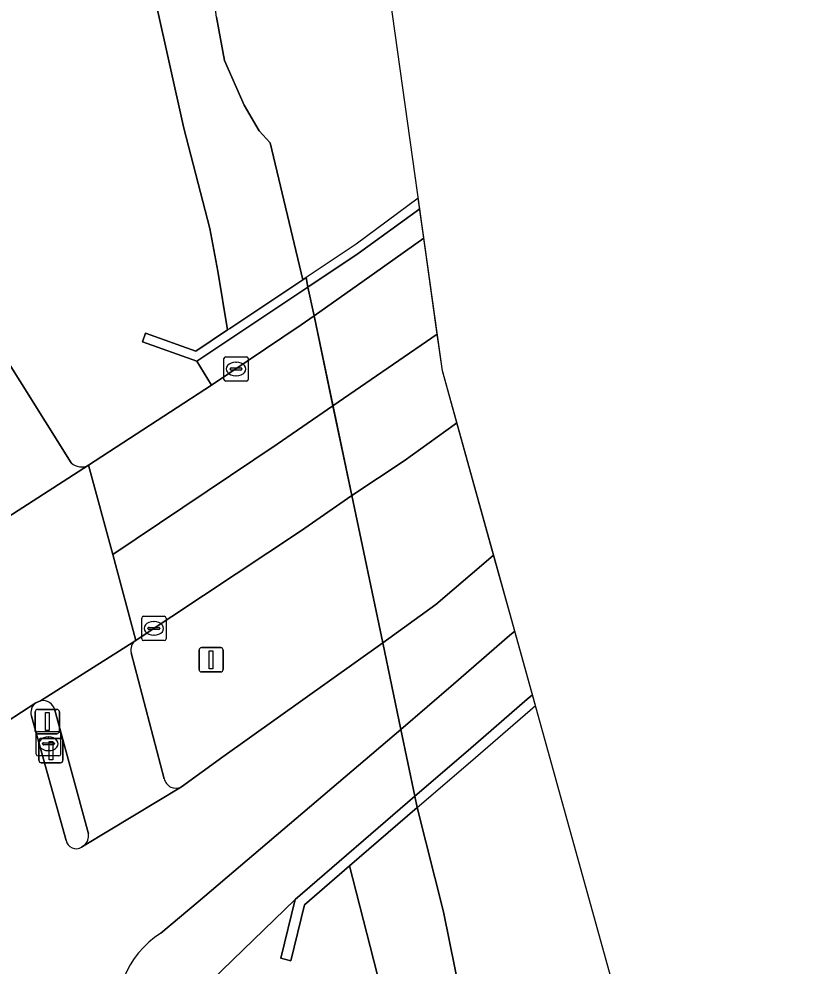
# Model space of a CAD drawing. Extents: x 158031 to 159244, y 380104 to 381214.
# Drawn here: x 159045.92 to 159078.46, y 381112.53 to 381151.44 of the extents above; entities that cross this region are included whole.
import ezdxf

# ---------------------------------------------------------------- set-up
doc = ezdxf.new("R2010")
doc.units = 0
for name, color, linetype in [('IMGEO_Berm_groen', 7, 'Continuous'), ('IMGEO_Berm_open', 7, 'Continuous'), ('IMGEO_Brandkraan', 7, 'Continuous'), ('IMGEO_Dek', 7, 'Continuous'), ('IMGEO_Drukknoppaal', 7, 'Continuous'), ('IMGEO_Fietspad_gesloten', 7, 'Continuous'), ('IMGEO_Groenvoorziening', 7, 'Continuous'), ('IMGEO_Kolk', 7, 'Continuous'), ('IMGEO_Lichtmast', 7, 'Continuous'), ('IMGEO_Muur', 7, 'Continuous'), ('IMGEO_Oever', 7, 'Continuous'), ('IMGEO_Rijbaan_regionaal_gesloten', 7, 'Continuous'), ('IMGEO_Verkeerseiland_gesloten', 7, 'Continuous'), ('IMGEO_Verkeersregelinstallatiepaal', 7, 'Continuous'), ('IMGEO_Voetpad_gesloten', 7, 'Continuous'), ('IMGEO_Voetpad_open', 7, 'Continuous'), ('IMGEO_Waterloop', 7, 'Continuous')]:
    doc.layers.add(name, color=color, linetype=linetype)

msp = doc.modelspace()

# ---------------------------------------------------------------- linework, layer by layer
at = {"layer": 'IMGEO_Berm_groen'}
for points in [[(159048.78, 381133.1), (159053.831, 381136.397), (159053.232, 381137.381), (159051.001, 381138.178), (159051.125, 381138.526), (159053.181, 381137.792), (159054.488, 381138.664), (159054.087, 381141.073), (159053.76, 381142.825), (159052.69, 381146.959), (159050.987, 381154.652), (159050.224, 381160.975), (159048.599, 381170.091)], [(159041.799, 381150.436), (159043.231, 381144.526), (159044.884, 381138.26), (159048.07, 381133.196)], [(159059.592, 381131.864), (159057.489, 381130.394), (159050.857, 381125.995), (159050.725, 381125.907)], [(159052.592, 381119.887), (159054.291, 381121.116), (159060.865, 381125.804), (159059.592, 381131.864)], [(159050.53, 381125.396), (159051.885, 381120.223)]]:
    msp.add_lwpolyline(points, dxfattribs=at)
for centre, radius, start, end in [((159048.498, 381133.69), 0.654, 229.0624, 295.537), ((159050.987, 381125.514), 0.472, 123.6752, 194.5506), ((159052.368, 381120.327), 0.494, 192.1855, 296.9759)]:
    msp.add_arc(centre, radius, start, end, dxfattribs=at)
at = {"layer": 'IMGEO_Berm_open'}
for points in [[(159062.552, 381142.434), (159062.383, 381143.639), (159059.858, 381141.804), (159057.795, 381140.427), (159058.043, 381139.241), (159060.102, 381140.699)], [(159057.514, 381138.866), (159058.043, 381139.241), (159057.795, 381140.427), (159053.232, 381137.381), (159053.831, 381136.397)], [(159065.419, 381129.41), (159063.91, 381134.842), (159063.798, 381134.761), (159061.741, 381133.279), (159059.592, 381131.864), (159060.865, 381125.804), (159063.043, 381127.385), (159065.203, 381129.226)]]:
    msp.add_lwpolyline(points, close=True, dxfattribs=at)
at = {"layer": 'IMGEO_Brandkraan'}
for p, q in [((159046.634, 381121.232), (159046.634, 381122.084)), ((159046.709, 381122.158), (159047.561, 381122.158)), ((159047.122, 381121.938), (159047.147, 381121.938)), ((159047.635, 381122.084), (159047.635, 381121.232)), ((159046.893, 381121.652), (159046.893, 381121.664)), ((159047.331, 381121.615), (159046.933, 381121.615)), ((159046.936, 381121.701), (159047.334, 381121.701)), ((159047.377, 381121.664), (159047.377, 381121.652)), ((159047.561, 381121.158), (159046.709, 381121.158)), ((159047.145, 381121.378), (159047.12, 381121.378))]:
    msp.add_line(p, q, dxfattribs=at)
for points in [[(159046.634, 381121.232), (159046.634, 381122.084)], [(159046.709, 381122.158), (159047.561, 381122.158)], [(159047.635, 381122.084), (159047.635, 381121.232)], [(159047.561, 381121.158), (159046.709, 381121.158)]]:
    msp.add_lwpolyline(points, dxfattribs=at)
for centre, radius, start, end in [((159046.711, 381122.082), 0.0765, 91.552, 178.448), ((159046.711, 381122.082), 0.0765, 91.552, 178.448), ((159047.559, 381122.082), 0.0765, 1.552, 88.448), ((159047.559, 381122.082), 0.0765, 1.552, 88.448), ((159046.933, 381121.661), 0.0403, 85.8775, 175.7526), ((159046.93, 381121.651), 0.0366, 178.938, 274.7102), ((159047.334, 381121.658), 0.043, 264.8664, 352.4533), ((159047.338, 381121.663), 0.0386, 1.7309, 96.639), ((159046.711, 381121.234), 0.0765, 181.552, 268.448), ((159046.711, 381121.234), 0.0765, 181.552, 268.448), ((159047.559, 381121.234), 0.0765, 271.552, 358.448), ((159047.559, 381121.234), 0.0765, 271.552, 358.448)]:
    msp.add_arc(centre, radius, start, end, dxfattribs=at)
for centre, major_axis, ratio, start_param, end_param in [((159047.121, 381121.658), (-0.387, 0.002), 0.722429, 4.712389, 7.853982), ((159047.146, 381121.658), (-0.39, 0.002), 0.717154, 1.570796, 4.712389)]:
    msp.add_ellipse(centre, major_axis=major_axis, ratio=ratio, start_param=start_param, end_param=end_param, dxfattribs=at)
at = {"layer": 'IMGEO_Dek'}
msp.add_lwpolyline([(159067.137, 381123.226), (159063.316, 381136.982), (159062.323, 381144.073), (159059.773, 381142.191), (159057.713, 381140.817), (159057.795, 381140.427), (159058.043, 381139.241), (159059.592, 381131.864), (159060.865, 381125.804), (159061.611, 381122.248), (159062.187, 381119.504), (159062.285, 381119.037), (159064.47, 381120.923), (159066.925, 381123.043)], close=True, dxfattribs=at)
at = {"layer": 'IMGEO_Drukknoppaal'}
for p, q in [((159046.741, 381120.979), (159046.741, 381121.779)), ((159046.741, 381121.779), (159046.741, 381120.979)), ((159046.841, 381121.879), (159047.631, 381121.879)), ((159047.631, 381121.879), (159046.841, 381121.879)), ((159047.731, 381121.779), (159047.731, 381120.979)), ((159047.731, 381120.979), (159047.731, 381121.779)), ((159047.631, 381120.879), (159046.841, 381120.879)), ((159046.841, 381120.879), (159047.631, 381120.879))]:
    msp.add_line(p, q, dxfattribs=at)
msp.add_lwpolyline([(159047.161, 381121.754), (159047.311, 381121.754), (159047.311, 381121.004), (159047.161, 381121.004), (159047.161, 381121.754)], dxfattribs=at)
for centre, start, end in [((159046.841, 381121.779), 90, 180), ((159046.841, 381121.779), 90, 180), ((159047.631, 381121.779), 0, 90), ((159047.631, 381121.779), 360, 90), ((159046.841, 381120.979), 180, 270), ((159046.841, 381120.979), 180, 270), ((159047.631, 381120.979), 270, 0), ((159047.631, 381120.979), 270, 0)]:
    msp.add_arc(centre, 0.1, start, end, dxfattribs=at)
at = {"layer": 'IMGEO_Fietspad_gesloten'}
msp.add_lwpolyline([(159066.286, 381126.291), (159065.419, 381129.41), (159065.203, 381129.226), (159063.043, 381127.385), (159060.865, 381125.804), (159061.611, 381122.248), (159063.766, 381124.112), (159066.072, 381126.106)], close=True, dxfattribs=at)
for points in [[(159051.745, 381113.871), (159053.286, 381115.162), (159061.611, 381122.248), (159060.865, 381125.804), (159054.291, 381121.116), (159052.592, 381119.887), (159048.594, 381117.478), (159048.495, 381117.412)], [(159046.621, 381123.341), (159045.432, 381122.573)], [(159047.865, 381117.688), (159046.431, 381122.798)]]:
    msp.add_lwpolyline(points, dxfattribs=at)
for centre, radius, start, end in [((159046.906, 381122.937), 0.495, 125.1725, 196.2569), ((159048.271, 381117.757), 0.412, 189.6813, 303.0027), ((159053.742, 381110.686), 3.759, 122.0827, 195.6009)]:
    msp.add_arc(centre, radius, start, end, dxfattribs=at)
at = {"layer": 'IMGEO_Groenvoorziening'}
msp.add_lwpolyline([(159097.489, 380974.942), (159095.335, 380982.52), (159091.442, 380998.293), (159089.14, 381005.934), (159076.697, 381051.633), (159069.605, 381077.19), (159059.506, 381116.638), (159057.648, 381115.034), (159057.085, 381112.743), (159056.677, 381112.843), (159057.273, 381115.266), (159053.402, 381111.517)], dxfattribs=at)
at = {"layer": 'IMGEO_Kolk'}
for p, q in [((159054.339, 381136.633), (159054.339, 381137.485)), ((159054.414, 381137.559), (159055.266, 381137.559)), ((159055.34, 381137.485), (159055.34, 381136.633)), ((159054.641, 381137.102), (159055.039, 381137.102)), ((159054.827, 381137.339), (159054.852, 381137.339)), ((159054.598, 381137.053), (159054.598, 381137.065)), ((159055.036, 381137.016), (159054.638, 381137.016)), ((159054.85, 381136.779), (159054.825, 381136.779)), ((159055.082, 381137.065), (159055.082, 381137.053)), ((159055.266, 381136.559), (159054.414, 381136.559)), ((159050.963, 381125.973), (159050.963, 381126.825)), ((159051.038, 381126.899), (159051.89, 381126.899)), ((159051.451, 381126.679), (159051.476, 381126.679)), ((159051.964, 381126.825), (159051.964, 381125.973)), ((159051.222, 381126.393), (159051.222, 381126.405)), ((159051.66, 381126.356), (159051.262, 381126.356)), ((159051.265, 381126.442), (159051.663, 381126.442)), ((159051.706, 381126.405), (159051.706, 381126.393)), ((159051.89, 381125.899), (159051.038, 381125.899)), ((159051.474, 381126.119), (159051.449, 381126.119))]:
    msp.add_line(p, q, dxfattribs=at)
for points in [[(159054.339, 381136.633), (159054.339, 381137.485)], [(159054.414, 381137.559), (159055.266, 381137.559)], [(159055.34, 381137.485), (159055.34, 381136.633)], [(159055.266, 381136.559), (159054.414, 381136.559)], [(159050.963, 381125.973), (159050.963, 381126.825)], [(159051.038, 381126.899), (159051.89, 381126.899)], [(159051.964, 381126.825), (159051.964, 381125.973)], [(159051.89, 381125.899), (159051.038, 381125.899)]]:
    msp.add_lwpolyline(points, dxfattribs=at)
for centre, radius, start, end in [((159054.416, 381137.483), 0.0765, 91.552, 178.448), ((159054.416, 381137.483), 0.0765, 91.552, 178.448), ((159055.264, 381137.483), 0.0765, 1.552, 88.448), ((159055.264, 381137.483), 0.0765, 1.552, 88.448), ((159054.638, 381137.062), 0.0403, 85.8775, 175.7526), ((159055.043, 381137.064), 0.0386, 1.7309, 96.639), ((159054.635, 381137.052), 0.0366, 178.938, 274.7102), ((159055.039, 381137.059), 0.043, 264.8664, 352.4533), ((159054.416, 381136.635), 0.0765, 181.552, 268.448), ((159054.416, 381136.635), 0.0765, 181.552, 268.448), ((159055.264, 381136.635), 0.0765, 271.552, 358.448), ((159055.264, 381136.635), 0.0765, 271.552, 358.448), ((159051.04, 381126.823), 0.0765, 91.552, 178.448), ((159051.04, 381126.823), 0.0765, 91.552, 178.448), ((159051.888, 381126.823), 0.0765, 1.552, 88.448), ((159051.888, 381126.823), 0.0765, 1.552, 88.448), ((159051.262, 381126.402), 0.0403, 85.8775, 175.7526), ((159051.259, 381126.392), 0.0366, 178.938, 274.7102), ((159051.663, 381126.399), 0.043, 264.8664, 352.4533), ((159051.667, 381126.404), 0.0386, 1.7309, 96.639), ((159051.04, 381125.975), 0.0765, 181.552, 268.448), ((159051.04, 381125.975), 0.0765, 181.552, 268.448), ((159051.888, 381125.975), 0.0765, 271.552, 358.448), ((159051.888, 381125.975), 0.0765, 271.552, 358.448)]:
    msp.add_arc(centre, radius, start, end, dxfattribs=at)
for centre, major_axis, ratio, start_param, end_param in [((159054.826, 381137.059), (-0.387, 0.002), 0.722429, 4.712389, 7.853982), ((159054.851, 381137.059), (-0.39, 0.002), 0.717154, 1.570796, 4.712389), ((159051.45, 381126.399), (-0.387, 0.002), 0.722429, 4.712389, 7.853982), ((159051.475, 381126.399), (-0.39, 0.002), 0.717154, 1.570796, 4.712389)]:
    msp.add_ellipse(centre, major_axis=major_axis, ratio=ratio, start_param=start_param, end_param=end_param, dxfattribs=at)
at = {"layer": 'IMGEO_Lichtmast'}
for p, q in [((159053.318, 381124.709), (159053.318, 381125.509)), ((159053.318, 381125.509), (159053.318, 381124.709)), ((159053.418, 381125.609), (159054.208, 381125.609)), ((159054.208, 381125.609), (159053.418, 381125.609)), ((159054.308, 381125.509), (159054.308, 381124.709)), ((159054.308, 381124.709), (159054.308, 381125.509)), ((159054.208, 381124.609), (159053.418, 381124.609)), ((159053.418, 381124.609), (159054.208, 381124.609))]:
    msp.add_line(p, q, dxfattribs=at)
msp.add_lwpolyline([(159053.738, 381125.484), (159053.888, 381125.484), (159053.888, 381124.734), (159053.738, 381124.734), (159053.738, 381125.484)], dxfattribs=at)
for centre, start, end in [((159053.418, 381125.509), 90, 180), ((159053.418, 381125.509), 90, 180), ((159054.208, 381125.509), 0, 90), ((159054.208, 381125.509), 360, 90), ((159053.418, 381124.709), 180, 270), ((159053.418, 381124.709), 180, 270), ((159054.208, 381124.709), 270, 0), ((159054.208, 381124.709), 270, 0)]:
    msp.add_arc(centre, 0.1, start, end, dxfattribs=at)
at = {"layer": 'IMGEO_Muur'}
for points in [[(159062.383, 381143.639), (159062.323, 381144.073), (159059.773, 381142.191), (159057.713, 381140.817), (159057.795, 381140.427), (159059.858, 381141.804)], [(159057.795, 381140.427), (159057.713, 381140.817), (159057.577, 381140.726), (159054.581, 381138.726), (159054.488, 381138.664), (159053.181, 381137.792), (159051.125, 381138.526), (159051.001, 381138.178), (159053.232, 381137.381)], [(159067.137, 381123.226), (159067.014, 381123.668), (159066.802, 381123.485), (159064.368, 381121.385), (159062.187, 381119.504), (159062.285, 381119.037), (159064.47, 381120.923), (159066.925, 381123.043)], [(159062.285, 381119.037), (159062.187, 381119.504), (159057.273, 381115.266), (159056.677, 381112.843), (159057.085, 381112.743), (159057.648, 381115.034), (159059.506, 381116.638)]]:
    msp.add_lwpolyline(points, close=True, dxfattribs=at)
at = {"layer": 'IMGEO_Oever'}
for points in [[(159057.577, 381140.726), (159056.242, 381146.35), (159055.793, 381146.848), (159055.177, 381147.898), (159054.371, 381149.735), (159054.034, 381151.516), (159053.839, 381152.977), (159053.909, 381153.988), (159052.389, 381165.985), (159051.922, 381168.335), (159051.728, 381169.801), (159051.722, 381171.535), (159051.682, 381173.416), (159051.584, 381175.089), (159051.182, 381176.69), (159050.789, 381178.579), (159050.435, 381181.109), (159049.265, 381184.694), (159048.311, 381192.433), (159048.455, 381200.294), (159048.413, 381201.723), (159048.041, 381203.743), (159047.613, 381205.297), (159046.491, 381205.133)], [(159045.363, 381202.68), (159048.658, 381179.34), (159048.163, 381179.27), (159047.758, 381179.237), (159047.933, 381176.398), (159048.599, 381170.091), (159050.224, 381160.975), (159050.987, 381154.652), (159052.69, 381146.959), (159053.76, 381142.825), (159054.087, 381141.073), (159054.488, 381138.664), (159054.581, 381138.726), (159057.577, 381140.726)], [(159105.601, 380955.619), (159100.728, 380973.186), (159099.603, 380976.597), (159094.969, 380994.226), (159088.448, 381016.207), (159085.535, 381028.466), (159079.098, 381051.698), (159070.901, 381080.658), (159065.994, 381101.753), (159063.364, 381114.752), (159062.285, 381119.037), (159059.506, 381116.638), (159069.605, 381077.19), (159076.697, 381051.633), (159089.14, 381005.934), (159091.442, 380998.293), (159095.335, 380982.52), (159097.489, 380974.942), (159102.788, 380954.289)]]:
    msp.add_lwpolyline(points, dxfattribs=at)
at = {"layer": 'IMGEO_Rijbaan_regionaal_gesloten'}
for points in [[(159063.105, 381138.492), (159062.552, 381142.434), (159060.102, 381140.699), (159058.043, 381139.241), (159058.82, 381135.542), (159062.884, 381138.332)], [(159058.82, 381135.542), (159058.043, 381139.241), (159057.514, 381138.866), (159053.831, 381136.397), (159048.78, 381133.1), (159049.772, 381129.43), (159056.533, 381133.971)], [(159063.91, 381134.842), (159063.316, 381136.982), (159063.105, 381138.492), (159062.884, 381138.332), (159058.82, 381135.542), (159059.592, 381131.864), (159061.741, 381133.279), (159063.798, 381134.761)], [(159058.82, 381135.542), (159056.533, 381133.971), (159049.772, 381129.43), (159050.725, 381125.907), (159050.857, 381125.995), (159057.489, 381130.394), (159059.592, 381131.864)]]:
    msp.add_lwpolyline(points, close=True, dxfattribs=at)
msp.add_lwpolyline([(159045.432, 381122.573), (159046.621, 381123.341), (159046.811, 381123.424), (159050.725, 381125.907), (159049.772, 381129.43), (159048.78, 381133.1), (159044.413, 381130.3), (159042.289, 381128.833), (159039.838, 381127.208)], dxfattribs=at)
at = {"layer": 'IMGEO_Verkeerseiland_gesloten'}
for points in [[(159046.811, 381123.424), (159046.621, 381123.341)], [(159046.431, 381122.798), (159047.865, 381117.688)], [(159048.78, 381117.962), (159047.392, 381123.04)], [(159048.495, 381117.412), (159048.594, 381117.478)]]:
    msp.add_lwpolyline(points, dxfattribs=at)
for centre, radius, start, end in [((159046.906, 381122.937), 0.495, 125.1725, 196.2569), ((159046.906, 381122.937), 0.497, 12.0097, 101.0665), ((159048.271, 381117.757), 0.412, 189.6813, 303.0027), ((159048.253, 381117.887), 0.532, 309.8257, 8.131)]:
    msp.add_arc(centre, radius, start, end, dxfattribs=at)
at = {"layer": 'IMGEO_Verkeersregelinstallatiepaal'}
for p, q in [((159046.692, 381123.073), (159047.482, 381123.073)), ((159047.482, 381123.073), (159046.692, 381123.073)), ((159046.592, 381122.173), (159046.592, 381122.973)), ((159046.592, 381122.973), (159046.592, 381122.173)), ((159047.582, 381122.973), (159047.582, 381122.173)), ((159047.582, 381122.173), (159047.582, 381122.973)), ((159047.482, 381122.073), (159046.692, 381122.073)), ((159046.692, 381122.073), (159047.482, 381122.073))]:
    msp.add_line(p, q, dxfattribs=at)
msp.add_lwpolyline([(159047.012, 381122.948), (159047.162, 381122.948), (159047.162, 381122.198), (159047.012, 381122.198), (159047.012, 381122.948)], dxfattribs=at)
for centre, start, end in [((159046.692, 381122.973), 90, 180), ((159046.692, 381122.973), 90, 180), ((159047.482, 381122.973), 0, 90), ((159047.482, 381122.973), 360, 90), ((159046.692, 381122.173), 180, 270), ((159046.692, 381122.173), 180, 270), ((159047.482, 381122.173), 270, 0), ((159047.482, 381122.173), 270, 0)]:
    msp.add_arc(centre, 0.1, start, end, dxfattribs=at)
at = {"layer": 'IMGEO_Voetpad_gesloten'}
for points in [[(159050.725, 381125.907), (159046.811, 381123.424)], [(159051.885, 381120.223), (159050.53, 381125.396)], [(159047.392, 381123.04), (159048.78, 381117.962)], [(159048.594, 381117.478), (159052.592, 381119.887)]]:
    msp.add_lwpolyline(points, dxfattribs=at)
for centre, radius, start, end in [((159050.987, 381125.514), 0.472, 123.6752, 194.5506), ((159046.906, 381122.937), 0.497, 12.0097, 101.0665), ((159052.368, 381120.327), 0.494, 192.1855, 296.9759), ((159048.253, 381117.887), 0.532, 309.8257, 8.131)]:
    msp.add_arc(centre, radius, start, end, dxfattribs=at)
at = {"layer": 'IMGEO_Voetpad_open'}
for points in [[(159039.366, 381149.673), (159043.58, 381133.117), (159044.413, 381130.3), (159048.78, 381133.1)], [(159048.07, 381133.196), (159044.884, 381138.26), (159043.231, 381144.526)], [(159062.187, 381119.504), (159061.611, 381122.248), (159053.286, 381115.162), (159051.745, 381113.871)], [(159053.402, 381111.517), (159057.273, 381115.266), (159062.187, 381119.504)]]:
    msp.add_lwpolyline(points, dxfattribs=at)
msp.add_lwpolyline([(159067.014, 381123.668), (159066.286, 381126.291), (159066.072, 381126.106), (159063.766, 381124.112), (159061.611, 381122.248), (159062.187, 381119.504), (159064.368, 381121.385), (159066.802, 381123.485)], close=True, dxfattribs=at)
for centre, radius, start, end in [((159048.498, 381133.69), 0.654, 229.0624, 295.537), ((159053.742, 381110.686), 3.759, 122.0827, 195.6009)]:
    msp.add_arc(centre, radius, start, end, dxfattribs=at)
at = {"layer": 'IMGEO_Waterloop'}
for points in [[(159237.448, 380464.211), (159243.523, 380494.187), (159235.614, 380522.021), (159170.246, 380752.074), (159169.614, 380754.299), (159160.368, 380787.585), (159129.863, 380897.406), (159100.14, 381004.411), (159063.316, 381136.982), (159052.501, 381214.188)], [(159054.034, 381151.516), (159054.371, 381149.735), (159055.177, 381147.898), (159055.793, 381146.848), (159056.242, 381146.35), (159057.577, 381140.726), (159057.713, 381140.817), (159057.795, 381140.427), (159058.043, 381139.241), (159058.82, 381135.542), (159059.592, 381131.864), (159060.865, 381125.804), (159061.611, 381122.248), (159062.187, 381119.504), (159062.285, 381119.037), (159063.364, 381114.752), (159065.994, 381101.753), (159070.901, 381080.658)]]:
    msp.add_lwpolyline(points, dxfattribs=at)

doc.saveas('drawing.dxf')
